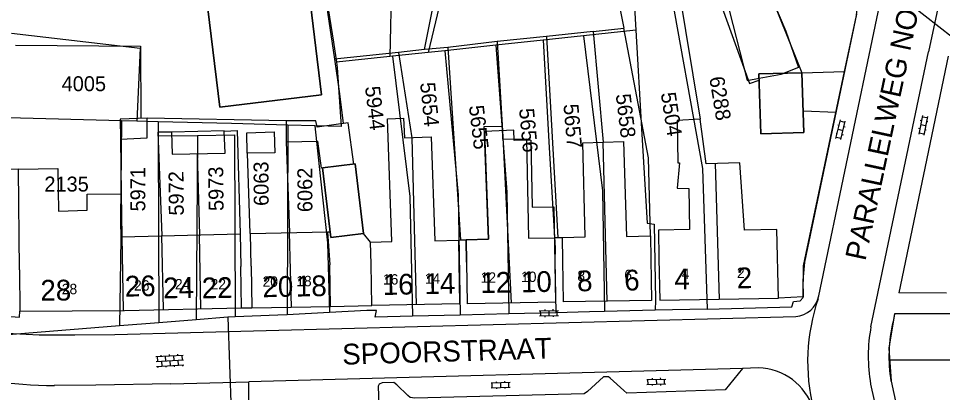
# Model space of a CAD drawing. Extents: x 148816 to 151297, y 399515 to 402500.
# Drawn here: x 150010.8 to 150122.1, y 399838.3 to 399883.4 of the extents above; entities that cross this region are included whole.
import ezdxf

# ---------------------------------------------------------------- set-up
doc = ezdxf.new("R2010")
doc.units = 0
for name, color, linetype in [('B01 Hoofdgebouw  [D] Norm', 7, 'Continuous'), ('B01 Hoofdgebouw  [T] Norm', 7, 'Continuous'), ('B01 hoofgebouw', 7, 'Continuous'), ('B02 Bijgebouw  [D] Norm', 7, 'Continuous'), ('B02 Bijgebouw  [T] Norm', 7, 'Continuous'), ('B07 Tussenmuur  [D] Norm', 7, 'Continuous'), ('G01 perceelsgrens', 7, 'Continuous'), ('S02 Open verharding  Norm', 7, 'Continuous'), ('T04 Haag heg  [D] Gem', 7, 'Continuous'), ('V00 Kant verharding algemeen  [T] Norm', 7, 'Continuous'), ('V00 Kant verharding algemeen secundair  [T] Gem', 7, 'Continuous'), ('Z01 perceelnummer', 7, 'Continuous'), ('Z02 huisnummer', 7, 'Continuous'), ('Z02 Huisnummer  [Tekst] Norm', 7, 'Continuous'), ('Z06 straatnaam', 7, 'Continuous')]:
    doc.layers.add(name, color=color, linetype=linetype)

msp = doc.modelspace()

# ---------------------------------------------------------------- linework, layer by layer
at = {"layer": 'B01 Hoofdgebouw  [D] Norm'}
for points in [[(150045.23, 399903.84), (150040.28, 399903.23), (150040.93, 399897.86), (150032.07, 399896.78), (150035.01, 399872.71), (150047.29, 399874.21), (150044.41, 399897.74), (150045.95, 399897.93)], [(150026.26, 399871.39), (150023.01, 399871.26), (150023.03, 399868.87), (150026.25, 399869.05)], [(150035.53, 399869.88), (150029.2, 399869.7), (150029.27, 399867.06), (150035.65, 399867.18)], [(150041.65, 399867.22), (150038.32, 399867.18), (150038.27, 399869.64), (150041.58, 399869.74)], [(150047.38, 399865.41), (150048.39, 399857.02), (150052.36, 399857.5), (150051.35, 399865.89)]]:
    msp.add_lwpolyline(points, close=True, dxfattribs=at)
for points in [[(150051.18, 399865.86), (150050.48, 399870.83), (150046.74, 399870.3), (150046.61, 399871.06), (150043, 399871.06), (150043.03, 399868.54), (150046.81, 399868.62), (150047.25, 399865.39)], [(150053.25, 399853.82), (150053.2, 399856.46), (150055.74, 399856.55), (150055.23, 399871.3), (150057.18, 399871.38), (150057.28, 399869.04), (150060.51, 399869.14), (150060.95, 399856.6), (150063.79, 399856.68), (150063.84, 399854.02)], [(150092.94, 399871.28), (150090.16, 399871.13), (150090.24, 399866.03), (150090.44, 399866), (150090.16, 399862.98), (150091.55, 399862.92), (150091.65, 399857.99), (150087.9, 399857.92), (150087.96, 399854.47)], [(150066.93, 399869.81), (150067.4, 399856.82), (150064.71, 399856.72), (150064.77, 399854.04)], [(150072.51, 399868.75), (150070.51, 399868.71), (150070.48, 399869.94), (150066.93, 399869.81)], [(150076.37, 399854.25), (150076.33, 399857.02), (150079.07, 399857.09), (150078.79, 399868.43), (150083.69, 399868.58), (150084.05, 399857.16), (150086.92, 399857.21), (150086.97, 399854.43)], [(150010.86, 399853.14), (150010.77, 399865.25), (150015.5, 399865.35), (150015.57, 399860.18), (150019.05, 399860.3), (150019.05, 399862.24), (150023.12, 399862.29), (150023.19, 399857.12), (150037.47, 399857.46), (150037.55, 399853.53)], [(150038.78, 399853.55), (150038.71, 399857.49), (150047.99, 399857.71), (150048.29, 399853.72)]]:
    msp.add_lwpolyline(points, dxfattribs=at)
at = {"layer": 'B01 Hoofdgebouw  [T] Norm'}
for p, q in [((150093.65, 399865.9), (150092.94, 399871.28)), ((150097.72, 399866.02), (150093.65, 399865.9)), ((150098.25, 399857.89), (150097.72, 399866.02)), ((150102.17, 399857.98), (150098.25, 399857.89)), ((150102.36, 399849.73), (150102.17, 399857.98)), ((150076.45, 399849.25), (150076.37, 399854.25)), ((150086.97, 399854.43), (150087.06, 399849.43)), ((150087.96, 399854.47), (150088.05, 399849.47)), ((150010.87, 399853.14), (150010.9, 399848.14)), ((150037.65, 399848.53), (150037.55, 399853.53)), ((150038.78, 399853.55), (150038.87, 399848.55)), ((150053.34, 399848.82), (150053.25, 399853.82)), ((150063.84, 399854.02), (150063.93, 399849.02)), ((150064.89, 399849.04), (150064.8, 399854.04)), ((150088.05, 399849.47), (150102.36, 399849.73)), ((150038.87, 399848.55), (150048.38, 399848.72)), ((150063.93, 399849.02), (150053.34, 399848.82)), ((150075.5, 399849.23), (150064.89, 399849.04)), ((150087.06, 399849.43), (150076.45, 399849.25)), ((150010.9, 399848.14), (150023.54, 399848.23)), ((150023.54, 399848.23), (150037.65, 399848.53))]:
    msp.add_line(p, q, dxfattribs=at)
msp.add_lwpolyline([(150105.4, 399869.68), (150105.18, 399876.88), (150100.01, 399876.73), (150100.23, 399869.53)], close=True, dxfattribs=at)
msp.add_lwpolyline([(150072.51, 399868.75), (150072.67, 399860.66), (150075.27, 399860.71), (150075.5, 399849.23)], dxfattribs=at)
at = {"layer": 'B01 hoofgebouw'}
for points in [[(150047.29, 399874.21), (150035.01, 399872.71), (150032.07, 399896.78), (150040.93, 399897.86), (150040.28, 399903.23), (150045.23, 399903.84), (150045.95, 399897.93), (150044.41, 399897.74), (150047.29, 399874.21)], [(150105.18, 399876.88), (150105.4, 399869.68), (150100.23, 399869.53), (150100.01, 399876.73), (150105.18, 399876.88)], [(150053.25, 399853.82), (150053.2, 399856.46), (150055.74, 399856.55), (150055.23, 399871.3), (150057.18, 399871.38), (150057.28, 399869.04), (150060.51, 399869.14), (150060.95, 399856.6), (150063.79, 399856.68), (150063.84, 399854.02)], [(150092.94, 399871.28), (150090.16, 399871.13), (150090.24, 399866.03), (150090.44, 399866), (150090.16, 399862.98), (150091.55, 399862.92), (150091.65, 399857.99), (150087.9, 399857.92), (150087.96, 399854.47)], [(150087.96, 399854.47), (150088.05, 399849.47), (150102.36, 399849.73), (150102.17, 399857.98), (150098.25, 399857.89), (150097.72, 399866.02), (150093.65, 399865.9), (150092.94, 399871.28), (150090.16, 399871.13)], [(150064.77, 399854.04), (150064.71, 399856.72), (150067.4, 399856.82), (150066.9, 399870.39), (150069.07, 399870.43), (150069.1, 399868.85), (150072, 399868.9), (150072.22, 399856.93), (150075.35, 399856.99), (150075.4, 399854.23)], [(150076.37, 399854.25), (150076.33, 399857.02), (150079.07, 399857.09), (150078.79, 399868.43), (150083.69, 399868.58), (150084.05, 399857.16), (150086.92, 399857.21), (150086.97, 399854.43)], [(150010.87, 399853.14), (150010.77, 399865.25), (150015.5, 399865.35), (150015.57, 399860.18), (150019.05, 399860.3), (150019.05, 399862.24), (150023.12, 399862.29), (150023.19, 399857.12), (150037.47, 399857.46), (150037.55, 399853.53)], [(150047.38, 399865.41), (150051.35, 399865.89), (150052.36, 399857.5), (150048.39, 399857.02), (150047.38, 399865.41)], [(150038.78, 399853.55), (150038.71, 399857.49), (150047.99, 399857.71), (150048.29, 399853.72)], [(150075.4, 399854.23), (150075.5, 399849.23), (150064.89, 399849.04), (150064.8, 399854.04)], [(150086.97, 399854.43), (150087.06, 399849.43), (150076.45, 399849.25), (150076.37, 399854.25)], [(150010.87, 399853.14), (150010.9, 399848.14), (150023.54, 399848.23), (150037.65, 399848.53), (150037.55, 399853.53)], [(150038.78, 399853.55), (150038.87, 399848.55), (150048.38, 399848.72), (150048.29, 399853.72)], [(150063.84, 399854.02), (150063.93, 399849.02), (150053.34, 399848.82), (150053.25, 399853.82)], [(150037.65, 399848.53), (150038.87, 399848.55)]]:
    msp.add_lwpolyline(points, dxfattribs=at)
at = {"layer": 'B02 Bijgebouw  [D] Norm'}
msp.add_line((150037.47, 399857.46), (150037.55, 399853.53), dxfattribs=at)
at = {"layer": 'B02 Bijgebouw  [T] Norm'}
msp.add_line((150037.65, 399848.53), (150038.87, 399848.55), dxfattribs=at)
at = {"layer": 'B07 Tussenmuur  [D] Norm'}
for p, q in [((150070.17, 399849.13), (150069.15, 399869.89)), ((150070.17, 399849.13), (150069.15, 399869.89)), ((150058.15, 399869.01), (150058.68, 399848.92)), ((150058.15, 399869.01), (150058.68, 399848.92)), ((150081.73, 399849.34), (150081.24, 399868.51)), ((150081.73, 399849.34), (150081.24, 399868.51)), ((150094.72, 399865.93), (150095.21, 399849.6)), ((150094.72, 399865.93), (150095.21, 399849.6)), ((150043.68, 399848.64), (150043.44, 399857.61)), ((150043.68, 399848.64), (150043.44, 399857.61)), ((150023.19, 399857.12), (150023.37, 399848.23)), ((150023.19, 399857.12), (150023.37, 399848.23)), ((150028.23, 399848.33), (150028.02, 399857.25)), ((150028.23, 399848.33), (150028.02, 399857.25)), ((150032.75, 399848.43), (150032.56, 399857.35)), ((150032.75, 399848.43), (150032.56, 399857.35)), ((150048.38, 399848.72), (150048.29, 399853.72)), ((150048.38, 399848.72), (150048.29, 399853.72))]:
    msp.add_line(p, q, dxfattribs=at)
at = {"layer": 'G01 perceelsgrens'}
for points in [[(150060.04, 399917.87), (150057.53, 399911.04), (150057.86, 399910.91), (150056.1, 399906.1), (150055.53, 399878.82)], [(150069.86, 399914), (150062.93, 399891.14), (150060.15, 399879.32)], [(150045.23, 399903.84), (150045.95, 399897.93), (150048.73, 399880.56), (150049.09, 399878.13)], [(150104.82, 399894.81), (150100.69, 399889.44), (150100.28, 399888.9), (150103.25, 399881.89), (150104.79, 399877.49), (150103.04, 399876.82)], [(150105.22, 399895.33), (150124.98, 399879.87), (150123.74, 399878.22), (150126.35, 399876.24), (150127.62, 399877.79), (150154.4, 399855.85)], [(150110.34, 399877.03), (150111.75, 399883.76), (150111.94, 399885.57), (150111.72, 399887.39), (150111.42, 399888.3), (150110.98, 399889.16), (150110.44, 399889.96), (150109.86, 399890.73), (150108.66, 399891.91), (150107.3, 399892.89), (150105.39, 399894.16)], [(150084.72, 399889.67), (150085.17, 399882.01)], [(150089.08, 399888.36), (150093.2, 399865.35), (150093.75, 399848.4)], [(150089.08, 399888.36), (150089.75, 399888.15), (150095.99, 399886.16), (150098.6, 399875.95), (150100.02, 399876.21), (150102.7, 399876.69), (150103.04, 399876.82)], [(150085.17, 399882.01), (150078.86, 399881.33)], [(150085.17, 399882.01), (150085.86, 399870.12), (150086.54, 399858.74), (150087.39, 399858.61), (150087.52, 399849.46), (150087.5, 399848.25)], [(150009.92, 399881.65), (150025.41, 399879.83), (150025.02, 399871.03)], [(150078.86, 399881.33), (150074.01, 399880.81)], [(150078.86, 399881.33), (150081.15, 399862.66), (150081.4, 399848.1)], [(150068.3, 399880.2), (150062.13, 399879.53)], [(150074.01, 399880.81), (150068.3, 399880.2)], [(150068.3, 399880.2), (150069.62, 399862.49), (150069.84, 399847.81)], [(150074.01, 399880.81), (150074.72, 399867.88), (150075.44, 399855.73), (150075.4, 399854.23), (150075.53, 399847.95)], [(150055.53, 399878.82), (150049.09, 399878.13)], [(150055.84, 399878.86), (150055.53, 399878.82)], [(150060.15, 399879.32), (150055.84, 399878.86)], [(150055.84, 399878.86), (150057.94, 399861.95), (150058.23, 399847.53)], [(150062.13, 399879.53), (150060.15, 399879.32)], [(150062.13, 399879.53), (150063.76, 399862.17), (150064.01, 399847.67)], [(150049.09, 399878.13), (150049.18, 399877.5), (150049.64, 399870.4), (150046.49, 399870.48)], [(150103.04, 399876.82), (150105.18, 399876.88), (150110.34, 399877.03)], [(150105.34, 399849.79), (150105.38, 399853.59), (150110.34, 399877.03)], [(150023.15, 399871.07), (150009.47, 399871.42)], [(150023.15, 399871.07), (150023.05, 399859.12), (150023.1, 399856.9), (150022.94, 399846.37)], [(150025.02, 399871.03), (150023.15, 399871.07)], [(150027.59, 399870.96), (150025.02, 399871.03)], [(150027.59, 399870.96), (150027.6, 399869.27)], [(150043.22, 399870.57), (150036.44, 399870.74), (150027.59, 399870.96)], [(150043.22, 399870.57), (150043.14, 399847.72)], [(150046.49, 399870.48), (150043.22, 399870.57)], [(150046.49, 399870.48), (150047.11, 399864.45), (150048.01, 399856.36), (150048.24, 399847.98)], [(150027.6, 399869.27), (150032.33, 399869.32)], [(150027.6, 399869.27), (150027.67, 399846.75)], [(150032.33, 399869.32), (150032.18, 399847.11)], [(150032.33, 399869.32), (150036.8, 399869.38), (150036.88, 399847.45)], [(150093.75, 399848.4), (150103.99, 399848.65), (150104.17, 399849.29), (150104.98, 399849.38), (150105.34, 399849.79)], [(150022.94, 399846.37), (150001.55, 399844.67), (150003.18, 399848.31)], [(150043.14, 399847.72), (150042.01, 399847.67), (150036.88, 399847.45)], [(150048.24, 399847.98), (150043.14, 399847.72)], [(150058.23, 399847.53), (150053.76, 399847.42), (150053.9, 399848.21), (150052.76, 399848.21), (150048.24, 399847.98)], [(150064.01, 399847.67), (150058.23, 399847.53)], [(150069.84, 399847.81), (150064.01, 399847.67)], [(150075.53, 399847.95), (150069.84, 399847.81)], [(150081.4, 399848.1), (150079.59, 399848.05), (150075.53, 399847.95)], [(150087.5, 399848.25), (150081.4, 399848.1)], [(150093.75, 399848.4), (150087.5, 399848.25)], [(150137.52, 399847.81), (150134.95, 399847.8), (150125.21, 399847.83), (150116.36, 399847.81), (150115.68, 399843.67), (150115.93, 399839.7), (150116.8, 399835.83), (150119.03, 399828.74), (150121.78, 399820.45), (150137.3, 399820.34), (150151.77, 399820.31), (150153.85, 399821.17), (150152.17, 399825.21), (150151.22, 399827.54), (150147.86, 399835.7), (150147.37, 399836.84), (150145.59, 399841.17), (150144.64, 399843.51), (150142.86, 399847.82), (150137.52, 399847.81)], [(150027.67, 399846.75), (150022.94, 399846.37)], [(150032.18, 399847.11), (150027.67, 399846.75)], [(150035.98, 399847.41), (150032.18, 399847.11)], [(150036.88, 399847.45), (150035.98, 399847.41)], [(150035.98, 399847.41), (150036.6, 399830.3)]]:
    msp.add_lwpolyline(points, dxfattribs=at)
at = {"layer": 'S02 Open verharding  Norm'}
for p, q in [((150109.29, 399868.95), (150109.83, 399871.18)), ((150110.38, 399870.89), (150109.8, 399871.04)), ((150109.87, 399868.81), (150110.42, 399871.04)), ((150119.74, 399871.73), (150119.28, 399869.48)), ((150119.61, 399871.09), (150119.46, 399871.12)), ((150119.71, 399871.58), (150120.3, 399871.46)), ((150120.33, 399871.61), (150119.87, 399869.36)), ((150120.35, 399870.94), (150120.2, 399870.97)), ((150109.53, 399870.59), (150109.68, 399870.55)), ((150109.56, 399870.07), (150110.14, 399869.92)), ((150110.26, 399870.41), (150110.41, 399870.37)), ((150119.41, 399870.11), (150119.26, 399870.14)), ((150120.1, 399870.48), (150119.51, 399870.6)), ((150120.15, 399869.96), (150120, 399869.99)), ((150109.3, 399869.61), (150109.44, 399869.58)), ((150109.91, 399868.95), (150109.32, 399869.09)), ((150110.03, 399869.44), (150110.17, 399869.4)), ((150119.31, 399869.62), (150119.9, 399869.5)), ((150073.53, 399848.17), (150075.83, 399848.24)), ((150073.55, 399847.57), (150075.85, 399847.64)), ((150073.7, 399847.58), (150073.68, 399848.18)), ((150074.18, 399848.34), (150074.18, 399848.19)), ((150074.2, 399847.59), (150074.2, 399847.44)), ((150074.68, 399848.21), (150074.7, 399847.61)), ((150075.18, 399848.37), (150075.18, 399848.22)), ((150075.2, 399847.62), (150075.2, 399847.47)), ((150075.7, 399847.63), (150075.68, 399848.23)), ((150027.3, 399842.68), (150030.6, 399842.86)), ((150027.34, 399842.08), (150030.63, 399842.27)), ((150027.45, 399842.69), (150027.49, 399842.09)), ((150027.95, 399842.72), (150027.94, 399842.86)), ((150027.99, 399842.12), (150028.02, 399841.52)), ((150028.45, 399842.74), (150028.49, 399842.14)), ((150028.95, 399842.77), (150028.94, 399842.92)), ((150028.98, 399842.17), (150029.02, 399841.57)), ((150029.45, 399842.8), (150029.48, 399842.2)), ((150029.95, 399842.83), (150029.94, 399842.98)), ((150030.02, 399841.63), (150029.98, 399842.23)), ((150030.45, 399842.86), (150030.48, 399842.26)), ((150027.37, 399841.48), (150030.67, 399841.67)), ((150027.52, 399841.49), (150027.53, 399841.34)), ((150028.52, 399841.54), (150028.53, 399841.4)), ((150029.52, 399841.6), (150029.52, 399841.45)), ((150030.52, 399841.66), (150030.52, 399841.51)), ((150068.35, 399839.69), (150068.36, 399839.54)), ((150069.35, 399839.71), (150069.36, 399839.56)), ((150086.48, 399839.91), (150088.78, 399839.97)), ((150086.64, 399839.31), (150086.63, 399839.91)), ((150087.12, 399840.08), (150087.13, 399839.93)), ((150087.63, 399839.94), (150087.64, 399839.34)), ((150088.12, 399840.1), (150088.13, 399839.95)), ((150088.64, 399839.36), (150088.63, 399839.96)), ((150067.71, 399839.52), (150070.01, 399839.58)), ((150067.72, 399838.92), (150070.02, 399838.98)), ((150067.87, 399838.93), (150067.86, 399839.53)), ((150068.37, 399838.94), (150068.38, 399838.79)), ((150068.86, 399839.55), (150068.87, 399838.95)), ((150069.37, 399838.96), (150069.38, 399838.81)), ((150069.87, 399838.98), (150069.86, 399839.58)), ((150086.49, 399839.31), (150088.79, 399839.37)), ((150087.14, 399839.33), (150087.14, 399839.18)), ((150088.14, 399839.35), (150088.14, 399839.2))]:
    msp.add_line(p, q, dxfattribs=at)
at = {"layer": 'T04 Haag heg  [D] Gem'}
for p, q in [((150080.02, 399881.83), (150083.71, 399882.26)), ((150105.18, 399876.88), (150110.33, 399877.04)), ((150098.88, 399875.58), (150100.03, 399875.96)), ((150105.32, 399872.28), (150109.31, 399872.13)), ((150125.19, 399842.24), (150115.69, 399842.25))]:
    msp.add_line(p, q, dxfattribs=at)
for points in [[(150059.71, 399879.69), (150063.63, 399899.3), (150068.86, 399912.99)], [(150045.95, 399897.93), (150048.86, 399878.51)], [(150104.82, 399894.56), (150100.72, 399888.04), (150105.18, 399876.88)], [(150082.22, 399889.74), (150083.71, 399882.26)], [(150090.27, 399887.36), (150092.94, 399871.28)], [(150090.27, 399887.36), (150095.07, 399886.17), (150098.88, 399875.58)], [(150083.71, 399882.26), (150083.71, 399882.26)], [(150086.92, 399857.21), (150086.71, 399866.64), (150083.71, 399882.26)], [(150074.4, 399881.23), (150068.46, 399880.62)], [(150080.02, 399881.83), (150074.4, 399881.23)], [(150074.4, 399881.23), (150075.76, 399857.02)], [(150080.02, 399881.83), (150081.24, 399868.51)], [(150010.39, 399880.2), (150025.46, 399880.06), (150025.5, 399871.41)], [(150062.51, 399879.92), (150059.71, 399879.69)], [(150068.46, 399880.62), (150062.51, 399879.92)], [(150062.51, 399879.92), (150064.02, 399856.72)], [(150068.46, 399880.62), (150069.11, 399869.89)], [(150056.54, 399879.31), (150048.86, 399878.51)], [(150059.71, 399879.69), (150056.54, 399879.31)], [(150056.54, 399879.31), (150058.15, 399869.01)], [(150048.86, 399878.51), (150049.41, 399874.62), (150049.89, 399870.78)], [(150043, 399871.06), (150026.26, 399871.39)], [(150035.58, 399869.85), (150037.11, 399869.92), (150037.47, 399857.46)], [(150023.03, 399868.87), (150023.12, 399862.29)], [(150029.2, 399869.7), (150027.55, 399869.71), (150028.02, 399857.25)], [(150043.03, 399868.54), (150043.44, 399857.61)], [(150032.3, 399867.16), (150032.56, 399857.35)], [(150038.32, 399867.18), (150038.65, 399857.49)], [(150010.77, 399865.25), (150008.08, 399865.2)], [(150063.79, 399856.68), (150064.02, 399856.72), (150064.71, 399856.72)], [(150075.34, 399857.01), (150076.33, 399857.02)]]:
    msp.add_lwpolyline(points, dxfattribs=at)
at = {"layer": 'V00 Kant verharding algemeen  [T] Norm'}
for p, q in [((150111.78, 399883.92), (150105.51, 399854.05)), ((150107.21, 399849.98), (150114.21, 399883.41)), ((150113.51, 399846.26), (150120.43, 399879.41)), ((150122.83, 399878.88), (150116.89, 399850.34)), ((150105.51, 399854.05), (150105.28, 399851.82)), ((150105.28, 399851.82), (150105.32, 399849.86)), ((150105.32, 399849.86), (150102.36, 399849.73)), ((150122.61, 399850.33), (150116.89, 399850.34)), ((150048.38, 399848.72), (150053.34, 399848.82)), ((150007.14, 399847.71), (150010.89, 399847.41)), ((150010.89, 399847.41), (150010.9, 399848.14)), ((150022.37, 399845.34), (150104.44, 399847.5)), ((150116.36, 399847.81), (150116.18, 399846.88)), ((150125.21, 399847.83), (150116.36, 399847.81)), ((150008.52, 399845.53), (150013.26, 399845.29)), ((150013.26, 399845.29), (150017.53, 399845.28)), ((150017.53, 399845.28), (150022.37, 399845.34)), ((150099.97, 399841.3), (150098.04, 399841.25)), ((150115.93, 399839.7), (150116.8, 399835.83)), ((150020.07, 399839.22), (150015.07, 399839.18)), ((150029.11, 399839.39), (150020.07, 399839.22)), ((150029.11, 399839.39), (150038.5, 399839.64)), ((150113.47, 399839.35), (150114.36, 399835.33))]:
    msp.add_line(p, q, dxfattribs=at)
for points in [[(150047.99, 399857.71), (150048.3, 399857.71)], [(150053.2, 399856.46), (150052.36, 399857.5)], [(150098.04, 399841.25), (150095.94, 399838.66), (150084.1, 399838.26), (150083.71, 399838.57), (150082.09, 399840.07), (150081.89, 399840.25), (150081.28, 399840.22), (150079.34, 399838.45), (150078.94, 399838.19), (150058.53, 399837.68), (150057.97, 399837.76), (150057.67, 399837.98), (150056.37, 399839.28), (150055.99, 399839.56), (150054.59, 399839.51), (150054.24, 399839.36), (150054.11, 399839.11), (150054.26, 399834.33), (150038.52, 399833.81), (150038.5, 399839.64)]]:
    msp.add_lwpolyline(points, dxfattribs=at)
for centre, radius, start, end in [((150104.21, 399850.55), 3.06, 274.3783, 349.2983), ((150133.91, 399842.67), 18.23, 166.6385, 189.3731), ((150132.52, 399842.7), 19.34, 169.3773, 189.9594), ((150015.47, 399895.34), 56.16, 254.0127, 269.5954), ((150099.83, 399834.25), 7.05, 17.6691, 88.8703)]:
    msp.add_arc(centre, radius, start, end, dxfattribs=at)
at = {"layer": 'V00 Kant verharding algemeen secundair  [T] Gem'}
msp.add_line((150098.04, 399841.25), (150038.5, 399839.64), dxfattribs=at)
for points in [[(150114.21, 399883.41), (150118.36, 399903)], [(150124.54, 399898.58), (150120.43, 399879.41)]]:
    msp.add_lwpolyline(points, dxfattribs=at)
msp.add_arc((150129.75, 399842.01), 23.87, 161.3397, 193.5911, dxfattribs=at)

# ---------------------------------------------------------------- texts
at = {"layer": 'Z01 perceelnummer'}
for s, p in [('4005', (150015.95, 399874.65)), ('2135', (150013.87, 399862.56))]:
    msp.add_text(s, height=1.8, dxfattribs=at).set_placement(p)
for s, rotation, p in [('5654', 275.6595, (150059.16, 399875.64)), ('6288', 279.5, (150094.01, 399876.28)), ('5944', 276.7498, (150052.52, 399875.16)), ('5658', 276.9198, (150082.74, 399874.24)), ('5504', 278.7288, (150088.17, 399874.39)), ('5655', 276.8065, (150065.04, 399872.86)), ('5656', 275.3647, (150071.09, 399872.52)), ('5657', 274.9623, (150076.44, 399873.04)), ('5971', 90, (150026.04, 399860.16)), ('5973', 90.5172, (150035.48, 399860.22)), ('6063', 90.2871, (150040.91, 399860.83)), ('6062', 90.1719, (150046.18, 399860.08)), ('5972', 90.4607, (150030.68, 399859.67))]:
    msp.add_text(s, height=1.8, rotation=rotation, dxfattribs=at).set_placement(p)
at = {"layer": 'Z02 huisnummer'}
for s, rotation, p in [('8', 0.9739, (150078.11, 399850.53)), ('6', 0.9739, (150083.79, 399850.62)), ('4', 1.0312, (150089.83, 399850.75)), ('2', 1.0312, (150097.36, 399850.89)), ('28', 0.4011, (150013.4, 399849.41)), ('26', 1.203, (150023.59, 399849.89)), ('24', 1.203, (150028.21, 399849.68)), ('22', 1.203, (150032.87, 399849.68)), ('20', 1.0312, (150040.18, 399849.82)), ('18', 1.0312, (150044.21, 399849.9)), ('16', 1.0885, (150054.68, 399850.09)), ('14', 1.0885, (150059.71, 399850.19)), ('12', 1.0312, (150066.44, 399850.32)), ('10', 1.0312, (150071.34, 399850.41))]:
    msp.add_text(s, height=2.5, rotation=rotation, dxfattribs=at).set_placement(p)
at = {"layer": 'Z02 Huisnummer  [Tekst] Norm'}
for s, p in [('8', (150078.12, 399851.78)), ('6', (150083.78, 399851.88)), ('4', (150090.71, 399852.01)), ('2', (150097.36, 399852.14)), ('24', (150029.61, 399850.77)), ('22', (150033.91, 399850.77)), ('20', (150040.17, 399851.08)), ('18', (150044.23, 399851.15)), ('16', (150054.68, 399851.35)), ('14', (150059.73, 399851.44)), ('12', (150066.46, 399851.57)), ('10', (150071.33, 399851.66)), ('28', (150015.97, 399850.19)), ('26', (150024.68, 399850.62))]:
    msp.add_text(s, height=1.25, dxfattribs=at).set_placement(p)
at = {"layer": 'Z06 straatnaam'}
for s, rotation, p in [('PARALLELWEG NOORD', 77.9373, (150112.83, 399854.12)), ('SPOORSTRAAT', 1.7184, (150049.81, 399841.69))]:
    msp.add_text(s, height=2.5, rotation=rotation, dxfattribs=at).set_placement(p)

doc.saveas('drawing.dxf')
